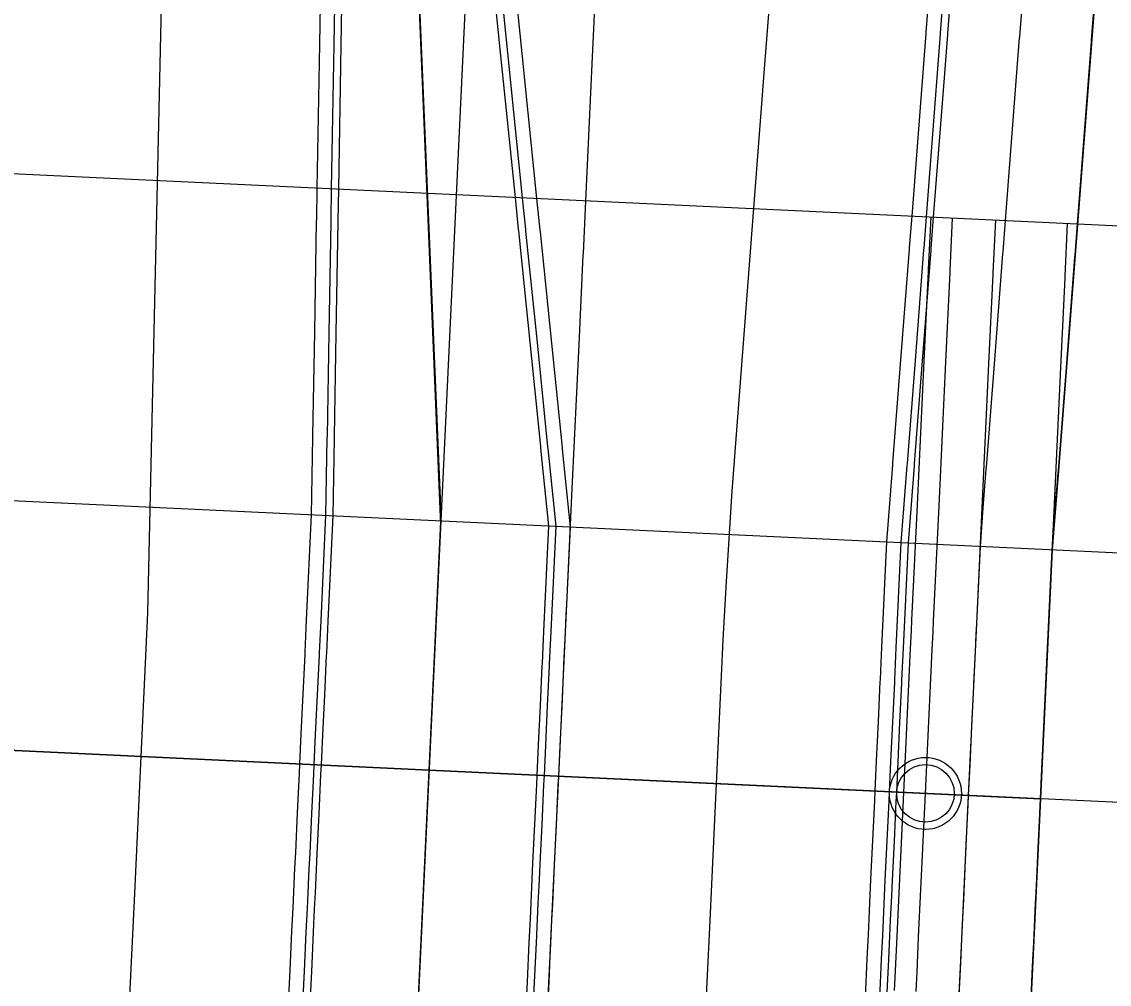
# Model space of a CAD drawing. Extents: x -70 to 701944, y -4 to 666871.
# Drawn here: x 668259.3 to 668334.9, y 654929.4 to 654996.3 of the extents above; entities that cross this region are included whole.
import ezdxf

# ---------------------------------------------------------------- set-up
doc = ezdxf.new("R2010")
doc.units = 0
for name, color, linetype in [('R_Detour', 7, 'Continuous'), ('R_Draft', 7, 'Continuous'), ('R_Horz Alg', 7, 'Continuous'), ('R_No Plot', 7, 'Continuous'), ('R_Proposed Road', 7, 'Continuous'), ('R_Striping', 7, 'Continuous'), ('R_Water', 7, 'Continuous'), ('T_Indications', 7, 'Continuous')]:
    doc.layers.add(name, color=color, linetype=linetype)

msp = doc.modelspace()

# ---------------------------------------------------------------- linework, layer by layer
at = {"layer": 'R_Detour'}
for p in [(668141.873, 654951.193), (668425.813, 654937.793)]:
    msp.add_line(p, (668287.623, 654944.315), dxfattribs=at)
at = {"layer": 'R_Draft'}
msp.add_line((668181.944, 654966.645), (668374.519, 654957.556), dxfattribs=at)
at = {"layer": 'R_Horz Alg'}
msp.add_line((668254.91, 654251.158), (668327.609, 655791.558), dxfattribs=at)
msp.add_lwpolyline([(668282.629, 654944.55), (668287.623, 654944.315)], dxfattribs=at)
at = {"layer": 'R_No Plot'}
msp.add_line((668183.013, 654989.3), (668375.588, 654980.211), dxfattribs=at)
for points in [[(668285.781, 655094.569), (668215.37, 655097.892), (668216.149, 655093.843), (668225.153, 655058.757), (668230.843, 655034.551), (668233.092, 655014.27), (668233.654, 654985.814), (668233.98, 654965.527), (668233.018, 654946.892), (668287.623, 654944.315), (668288.46, 654962.049), (668284.234, 655062.514)], [(668285.781, 655094.569), (668340.146, 655092.003), (668338.43, 655057.086), (668331.318, 654965.097), (668330.894, 654959.612), (668330.078, 654942.311), (668287.623, 654944.315), (668288.426, 654961.318), (668284.234, 655062.514)], [(668287.623, 654944.315), (668233.018, 654946.892), (668230.851, 654931.249), (668226.687, 654913.853), (668219.801, 654894.39), (668215.11, 654879.666), (668212.899, 654870.19), (668210.898, 654857.836), (668283.38, 654854.415)], [(668287.623, 654944.315), (668330.078, 654942.311), (668320.649, 654742.533), (668278.195, 654744.537)]]:
    msp.add_lwpolyline(points, close=True, dxfattribs=at)
msp.add_circle((668322.087, 654942.688), 2.5, dxfattribs=at)
at = {"layer": 'R_Proposed Road'}
for points in [[(668317.913, 654928.505), (668318.042, 654931.235), (668318.119, 654932.864), (668318.171, 654933.97), (668318.249, 654935.617), (668318.249, 654935.619), (668318.301, 654936.71), (668318.43, 654939.453), (668318.56, 654942.198), (668318.59, 654942.853), (668318.689, 654944.946), (668318.819, 654947.696), (668318.949, 654950.446), (668318.956, 654950.588), (668318.957, 654950.615), (668319.062, 654952.842), (668319.407, 654960.154), (668319.614, 654962.827), (668319.822, 654965.518), (668319.831, 654965.639), (668320.385, 654972.802), (668320.978, 654980.479), (668320.988, 654980.599), (668321.156, 654982.776), (668321.927, 654992.751), (668322.136, 654995.459), (668322.143, 654995.541), (668322.698, 655002.726)], [(668318.912, 654928.458), (668319.041, 654931.188), (668319.118, 654932.817), (668319.17, 654933.923), (668319.248, 654935.57), (668319.248, 654935.572), (668319.299, 654936.663), (668319.429, 654939.406), (668319.558, 654942.151), (668319.589, 654942.806), (668319.688, 654944.899), (668319.818, 654947.648), (668319.948, 654950.398), (668319.954, 654950.541), (668319.956, 654950.568), (668320.061, 654952.795), (668320.406, 654960.107), (668320.613, 654962.78), (668320.821, 654965.471), (668320.83, 654965.592), (668321.384, 654972.755), (668321.977, 654980.431), (668321.986, 654980.552), (668322.155, 654982.729), (668322.926, 654992.704), (668323.135, 654995.412), (668323.142, 654995.494), (668323.697, 655002.679)], [(668319.412, 654928.434), (668319.54, 654931.165), (668319.617, 654932.793), (668319.67, 654933.9), (668319.747, 654935.547), (668319.747, 654935.548), (668319.799, 654936.639), (668319.928, 654939.382), (668320.058, 654942.128), (668320.089, 654942.782), (668320.188, 654944.876), (668320.317, 654947.625), (668320.447, 654950.375), (668320.454, 654950.518), (668320.455, 654950.544), (668320.56, 654952.771), (668320.905, 654960.083), (668321.112, 654962.756), (668321.32, 654965.447), (668321.329, 654965.568), (668321.883, 654972.731), (668322.477, 654980.408), (668322.486, 654980.529), (668322.654, 654982.706), (668323.425, 654992.681), (668323.635, 654995.388), (668323.641, 654995.47), (668324.196, 655002.655)], [(668324.406, 654928.199), (668324.535, 654930.929), (668324.612, 654932.558), (668324.664, 654933.664), (668324.742, 654935.311), (668324.742, 654935.312), (668324.793, 654936.403), (668324.923, 654939.146), (668325.052, 654941.892), (668325.083, 654942.547), (668325.182, 654944.64), (668325.312, 654947.389), (668325.442, 654950.139), (668325.448, 654950.282), (668325.45, 654950.309), (668325.555, 654952.535), (668325.9, 654959.847), (668326.106, 654962.521), (668326.314, 654965.211), (668326.324, 654965.332), (668326.878, 654972.495), (668327.471, 654980.172), (668327.48, 654980.293), (668327.649, 654982.47), (668328.42, 654992.445), (668328.629, 654995.153), (668328.635, 654995.235), (668329.191, 655002.42)], [(668329.4, 654927.963), (668329.529, 654930.693), (668329.606, 654932.322), (668329.658, 654933.428), (668329.736, 654935.075), (668329.736, 654935.077), (668329.788, 654936.168), (668329.917, 654938.911), (668330.047, 654941.656), (668330.078, 654942.311), (668330.176, 654944.404), (668330.306, 654947.153), (668330.436, 654949.903), (668330.443, 654950.046), (668330.444, 654950.073), (668330.549, 654952.3), (668330.894, 654959.612), (668331.101, 654962.285), (668331.309, 654964.976), (668331.318, 654965.097), (668331.872, 654972.26), (668332.465, 654979.936), (668332.475, 654980.057), (668332.643, 654982.234), (668333.414, 654992.209), (668333.624, 654994.917), (668333.63, 654994.999), (668334.185, 655002.184)], [(668277.829, 654927.666), (668277.958, 654930.391), (668278.087, 654933.121), (668278.163, 654934.75), (668278.216, 654935.856), (668278.293, 654937.503), (668278.293, 654937.505), (668278.345, 654938.596), (668278.474, 654941.339), (668278.604, 654944.084), (668278.635, 654944.739), (668278.734, 654946.832), (668278.863, 654949.581), (668278.993, 654952.331), (668279, 654952.474), (668279.001, 654952.501), (668279.106, 654954.728), (668279.451, 654962.04), (668279.498, 654964.72), (668279.544, 654967.419), (668279.546, 654967.54), (668279.669, 654974.723), (668279.802, 654982.422), (668279.804, 654982.543), (668279.841, 654984.726), (668280.013, 654994.729), (668280.06, 654997.445)], [(668278.828, 654927.619), (668278.957, 654930.344), (668279.085, 654933.074), (668279.162, 654934.703), (668279.215, 654935.809), (668279.292, 654937.456), (668279.292, 654937.457), (668279.344, 654938.548), (668279.473, 654941.291), (668279.603, 654944.037), (668279.634, 654944.692), (668279.733, 654946.785), (668279.862, 654949.534), (668279.992, 654952.284), (668279.999, 654952.427), (668280, 654952.454), (668280.105, 654954.681), (668280.45, 654961.992), (668280.496, 654964.673), (668280.543, 654967.372), (668280.545, 654967.493), (668280.668, 654974.676), (668280.8, 654982.375), (668280.802, 654982.496), (668280.84, 654984.679), (668281.012, 654994.682), (668281.058, 654997.398)], [(668279.327, 654927.595), (668279.456, 654930.32), (668279.585, 654933.05), (668279.662, 654934.679), (668279.714, 654935.786), (668279.792, 654937.432), (668279.792, 654937.434), (668279.843, 654938.525), (668279.973, 654941.268), (668280.102, 654944.014), (668280.133, 654944.668), (668280.232, 654946.761), (668280.362, 654949.511), (668280.492, 654952.261), (668280.498, 654952.403), (668280.5, 654952.43), (668280.605, 654954.657), (668280.95, 654961.969), (668280.996, 654964.65), (668281.042, 654967.348), (668281.044, 654967.47), (668281.168, 654974.653), (668281.3, 654982.351), (668281.302, 654982.473), (668281.339, 654984.656), (668281.511, 654994.659), (668281.558, 654997.374)], [(668294.311, 654926.888), (668294.439, 654929.613), (668294.568, 654932.343), (668294.645, 654933.972), (668294.697, 654935.078), (668294.775, 654936.725), (668294.775, 654936.727), (668294.827, 654937.818), (668294.956, 654940.561), (668295.086, 654943.306), (668295.117, 654943.961), (668295.215, 654946.054), (668295.345, 654948.804), (668295.475, 654951.553), (668295.482, 654951.696), (668295.483, 654951.723), (668295.588, 654953.95), (668295.933, 654961.262), (668295.658, 654963.958), (668295.381, 654966.671), (668295.368, 654966.793), (668294.631, 654974.017), (668293.841, 654981.759), (668293.828, 654981.881), (668293.604, 654984.077), (668292.577, 654994.136), (668292.299, 654996.867)], [(668294.81, 654926.865), (668294.939, 654929.589), (668295.068, 654932.32), (668295.145, 654933.949), (668295.197, 654935.055), (668295.275, 654936.702), (668295.275, 654936.703), (668295.326, 654937.794), (668295.456, 654940.537), (668295.585, 654943.283), (668295.616, 654943.937), (668295.715, 654946.031), (668295.845, 654948.78), (668295.974, 654951.53), (668295.981, 654951.673), (668295.982, 654951.699), (668296.087, 654953.926), (668296.433, 654961.238), (668296.157, 654963.934), (668295.88, 654966.648), (668295.868, 654966.77), (668295.131, 654973.994), (668294.34, 654981.736), (668294.328, 654981.858), (668294.104, 654984.053), (668293.077, 654994.113), (668292.798, 654996.844)], [(668295.809, 654926.818), (668295.938, 654929.542), (668296.067, 654932.272), (668296.143, 654933.901), (668296.196, 654935.008), (668296.273, 654936.654), (668296.273, 654936.656), (668296.325, 654937.747), (668296.454, 654940.49), (668296.584, 654943.236), (668296.615, 654943.89), (668296.714, 654945.984), (668296.843, 654948.733), (668296.973, 654951.483), (668296.98, 654951.625), (668296.981, 654951.652), (668297.086, 654953.879), (668297.431, 654961.191), (668297.156, 654963.887), (668296.879, 654966.601), (668296.867, 654966.723), (668296.129, 654973.947), (668295.339, 654981.689), (668295.327, 654981.811), (668295.103, 654984.006), (668294.076, 654994.066), (668293.797, 654996.797)]]:
    msp.add_lwpolyline(points, dxfattribs=at)
at = {"layer": 'R_Striping'}
for points in [[(668261.488, 654815.399), (668261.959, 654825.388), (668262.431, 654835.377), (668262.902, 654845.365), (668263.374, 654855.354), (668263.845, 654865.343), (668264.317, 654875.331), (668264.788, 654885.32), (668265.26, 654895.309), (668265.731, 654905.298), (668266.202, 654915.286), (668266.674, 654925.275), (668267.145, 654935.264), (668267.617, 654945.252), (668268.088, 654955.241), (668270.915, 655081.797)], [(668308.651, 654963.677), (668309.422, 654973.652), (668310.193, 654983.627), (668310.964, 654993.601), (668311.735, 655003.576)], [(668301.443, 654813.513), (668301.914, 654823.502), (668302.385, 654833.491), (668302.857, 654843.48), (668303.328, 654853.468), (668303.8, 654863.457), (668304.271, 654873.446), (668304.743, 654883.434), (668305.214, 654893.423), (668305.686, 654903.412), (668306.157, 654913.4), (668306.628, 654923.389), (668307.1, 654933.378), (668307.571, 654943.366), (668308.043, 654953.355), (668308.27, 654957.417), (668308.651, 654963.677)]]:
    msp.add_lwpolyline(points, dxfattribs=at)
at = {"layer": 'R_Water'}
msp.add_circle((668322.087, 654942.688), 2, dxfattribs=at)
at = {"layer": 'T_Indications'}
for points in [[(668295.67, 654923.913), (668295.964, 654930.144), (668296.028, 654931.49), (668296.142, 654933.901), (668296.613, 654943.89), (668297.085, 654953.879), (668297.142, 654955.103), (668297.177, 654955.843), (668297.556, 654963.868), (668298.028, 654973.857), (668298.32, 654980.062), (668298.327, 654980.195), (668298.499, 654983.846), (668298.97, 654993.835), (668299.364, 655002.175)], [(668319.938, 654929.012), (668320.001, 654930.359), (668320.115, 654932.77), (668320.587, 654942.759), (668321.058, 654952.748), (668321.116, 654953.971), (668321.151, 654954.711), (668321.529, 654962.737), (668322.001, 654972.726), (668322.294, 654978.93), (668322.3, 654979.064), (668322.472, 654982.714), (668322.472, 654982.718)], [(668321.436, 654928.942), (668321.5, 654930.288), (668321.613, 654932.699), (668322.085, 654942.688), (668322.556, 654952.677), (668322.614, 654953.901), (668322.649, 654954.641), (668323.028, 654962.666), (668323.499, 654972.655), (668323.792, 654978.86), (668323.798, 654978.993), (668323.971, 654982.644), (668323.971, 654982.647)], [(668324.433, 654928.8), (668324.496, 654930.147), (668324.61, 654932.558), (668325.082, 654942.547), (668325.553, 654952.536), (668325.611, 654953.759), (668325.646, 654954.499), (668326.024, 654962.525), (668326.496, 654972.513), (668326.789, 654978.718), (668326.795, 654978.852), (668326.967, 654982.502), (668326.967, 654982.506)], [(668329.427, 654928.564), (668329.491, 654929.911), (668329.605, 654932.322), (668330.076, 654942.311), (668330.547, 654952.3), (668330.605, 654953.524), (668330.64, 654954.263), (668331.019, 654962.289), (668331.49, 654972.278), (668331.783, 654978.483), (668331.789, 654978.616), (668331.962, 654982.267), (668331.962, 654982.27)]]:
    msp.add_lwpolyline(points, dxfattribs=at)

doc.saveas('drawing.dxf')
